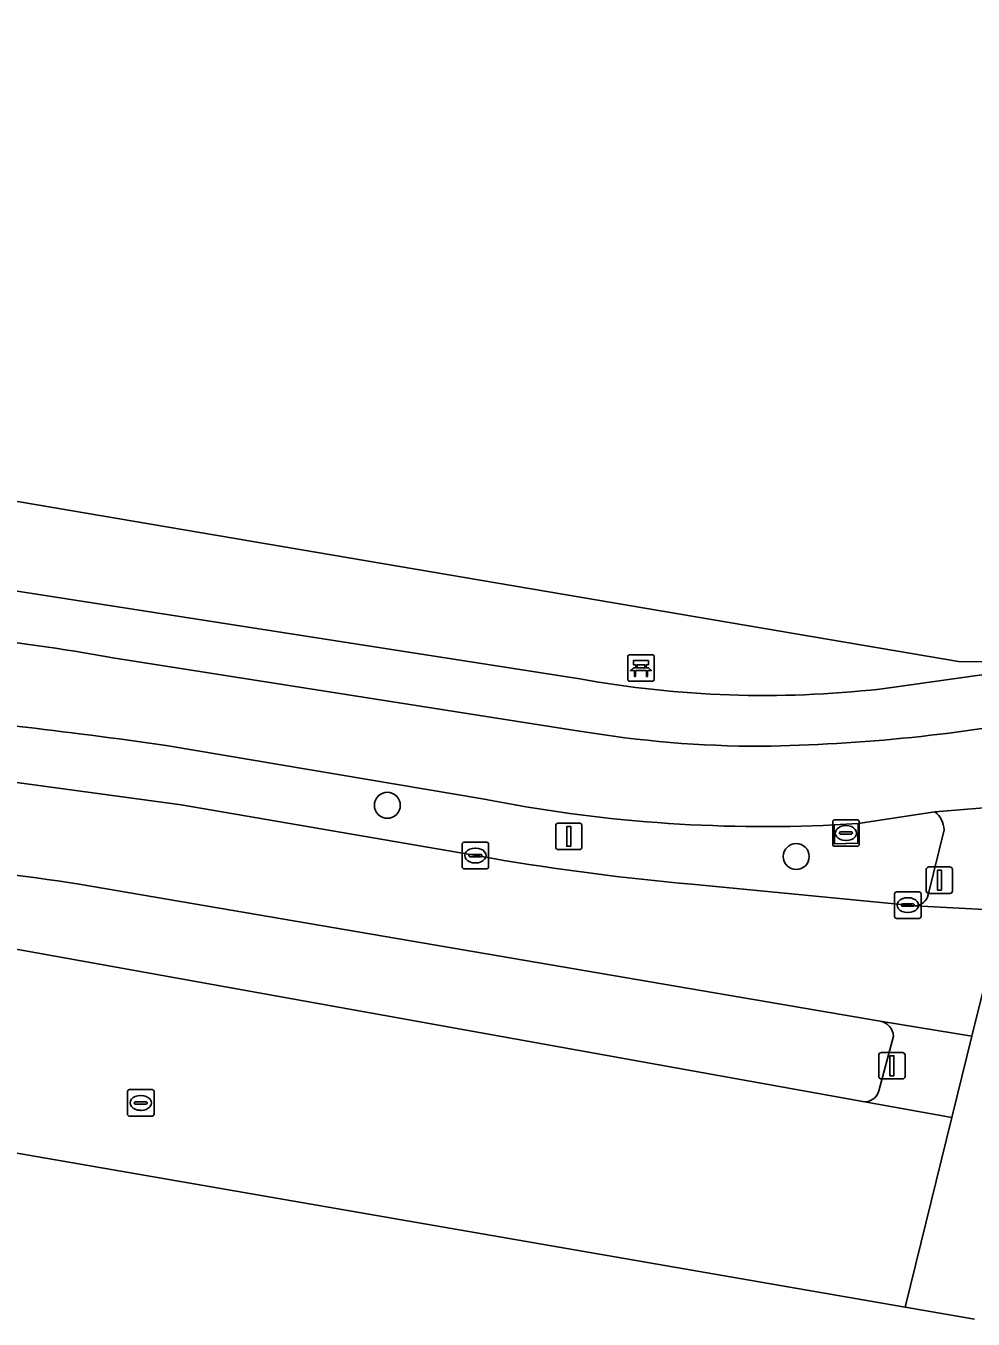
# Model space of a CAD drawing. Extents: x 161258 to 161838, y 380833 to 381727.
# Drawn here: x 161637.86 to 161673.57, y 380835.81 to 380884.54 of the extents above; entities that cross this region are included whole.
import ezdxf

# ---------------------------------------------------------------- set-up
doc = ezdxf.new("R2010")
doc.units = 0
for name, color, linetype in [('IMGEO_Bank', 7, 'Continuous'), ('IMGEO_Berm_groen', 7, 'Continuous'), ('IMGEO_Boom', 7, 'Continuous'), ('IMGEO_Erf', 7, 'Continuous'), ('IMGEO_Fietspad_gesloten', 7, 'Continuous'), ('IMGEO_Groenvoorziening', 7, 'Continuous'), ('IMGEO_Kolk', 7, 'Continuous'), ('IMGEO_Lichtmast', 7, 'Continuous'), ('IMGEO_Rijbaan_lokaal_gesloten', 7, 'Continuous'), ('IMGEO_Rioolput', 7, 'Continuous'), ('IMGEO_Verkeersregelinstallatiepaal', 7, 'Continuous'), ('IMGEO_Voetpad_open', 7, 'Continuous')]:
    doc.layers.add(name, color=color, linetype=linetype)

msp = doc.modelspace()

# ---------------------------------------------------------------- linework, layer by layer
at = {"layer": 'IMGEO_Bank'}
for p, q in [((161660.547, 380859.925), (161660.547, 380860.766)), ((161660.547, 380860.766), (161660.547, 380859.925)), ((161660.622, 380860.85), (161661.463, 380860.85)), ((161661.463, 380860.85), (161660.622, 380860.85)), ((161661.547, 380860.775), (161661.547, 380859.934)), ((161661.547, 380859.934), (161661.547, 380860.775)), ((161661.244, 380860.248), (161660.851, 380860.248)), ((161660.856, 380860.356), (161660.856, 380860.462)), ((161660.9, 380860.462), (161660.9, 380860.356)), ((161661.188, 380860.468), (161660.906, 380860.468)), ((161660.906, 380860.35), (161661.188, 380860.35)), ((161661.194, 380860.356), (161661.194, 380860.462)), ((161661.238, 380860.462), (161661.238, 380860.356)), ((161661.472, 380859.85), (161660.631, 380859.85)), ((161660.631, 380859.85), (161661.472, 380859.85))]:
    msp.add_line(p, q, dxfattribs=at)
for points in [[(161660.794, 380860.248), (161660.652, 380860.248), (161660.764, 380860.35), (161660.85, 380860.35)], [(161660.85, 380860.468), (161660.764, 380860.468), (161660.764, 380860.629), (161661.327, 380860.629), (161661.327, 380860.468), (161661.244, 380860.468)], [(161660.844, 380860.241), (161660.844, 380860.034), (161660.801, 380860.034), (161660.801, 380860.241)], [(161661.244, 380860.35), (161661.327, 380860.35), (161661.439, 380860.248), (161661.3, 380860.248)], [(161661.294, 380860.241), (161661.294, 380860.034), (161661.25, 380860.034), (161661.25, 380860.241)]]:
    msp.add_lwpolyline(points, dxfattribs=at)
for centre, radius, start, end in [((161660.625, 380860.772), 0.0779, 92.4484, 184.2845), ((161660.625, 380860.772), 0.0779, 92.4484, 184.2845), ((161661.469, 380860.772), 0.0779, 2.4484, 94.2845), ((161661.469, 380860.772), 0.0779, 2.4484, 94.2845), ((161660.794, 380860.241), 0.00671, 2.8957, 87.1043), ((161660.851, 380860.241), 0.00671, 92.8957, 177.1043), ((161660.849, 380860.461), 0.00671, 2.8957, 87.1043), ((161660.849, 380860.357), 0.00671, 272.8957, 357.1043), ((161660.906, 380860.461), 0.00671, 92.8957, 177.1043), ((161660.906, 380860.357), 0.00671, 182.8957, 267.1043), ((161661.188, 380860.461), 0.00671, 2.8957, 87.1043), ((161661.188, 380860.357), 0.00671, 272.8957, 357.1043), ((161661.245, 380860.461), 0.00671, 92.8957, 177.1043), ((161661.245, 380860.357), 0.00671, 182.8957, 267.1043), ((161661.243, 380860.241), 0.00671, 2.8957, 87.1043), ((161661.3, 380860.241), 0.00671, 92.8957, 177.1043), ((161660.625, 380859.928), 0.0779, 182.4484, 274.2845), ((161660.625, 380859.928), 0.0779, 182.4484, 274.2845), ((161661.469, 380859.928), 0.0779, 272.4484, 4.2845), ((161661.469, 380859.928), 0.0779, 272.4484, 4.2845)]:
    msp.add_arc(centre, radius, start, end, dxfattribs=at)
at = {"layer": 'IMGEO_Berm_groen'}
for points in [[(161655.072, 380855.418), (161643.144, 380857.432)], [(161636.573, 380856.161), (161643.714, 380855.189), (161655.41, 380853.178)], [(161672.13, 380854.932), (161669.235, 380854.486), (161669.219, 380853.752), (161668.338, 380853.726), (161668.333, 380854.435)], [(161671.873, 380851.8), (161672.473, 380854.255)], [(161670.068, 380847.039), (161639.873, 380852.203)], [(161662.963, 380852.201), (161671.385, 380851.386)], [(161632.246, 380850.701), (161669.405, 380844.009)], [(161670.01, 380844.418), (161670.561, 380846.475)]]:
    msp.add_lwpolyline(points, dxfattribs=at)
for centre, radius, start, end in [((161613.935, 380652.238), 207.263, 81.89848, 85.05165), ((161665.716, 380909.072), 54.7, 258.7791, 272.7421), ((161671.546, 380854.211), 0.928, 2.7212, 51.0166), ((161624.78, 380753.533), 99.818, 81.30315, 88.77835), ((161671.404, 380947.144), 95.318, 260.33998, 264.91916), ((161671.338, 380851.936), 0.552, 274.8909, 345.729), ((161669.96, 380846.447), 0.602, 2.6674, 79.6468), ((161669.481, 380844.548), 0.545, 261.9737, 346.1463)]:
    msp.add_arc(centre, radius, start, end, dxfattribs=at)
at = {"layer": 'IMGEO_Boom'}
for centre in [(161651.486, 380855.175), (161666.9, 380853.244)]:
    msp.add_circle(centre, 0.489, dxfattribs=at)
at = {"layer": 'IMGEO_Erf'}
msp.add_lwpolyline([(161531.988, 380884.543), (161635.09, 380867.033), (161673.093, 380860.579), (161674.901, 380860.592), (161676.392, 380860.445)], dxfattribs=at)
at = {"layer": 'IMGEO_Fietspad_gesloten'}
for points in [[(161658.728, 380857.973), (161641.144, 380860.733)], [(161643.144, 380857.432), (161655.072, 380855.418)], [(161668.333, 380854.435), (161669.235, 380854.486), (161672.13, 380854.932), (161675.682, 380855.216), (161674.695, 380851.212), (161673.518, 380846.482), (161672.763, 380843.412), (161671.007, 380836.266), (161673.618, 380835.814)]]:
    msp.add_lwpolyline(points, dxfattribs=at)
for centre, radius, start, end in [((161627.454, 380784.473), 77.479, 79.82246, 88.4835), ((161613.935, 380652.238), 207.263, 81.89848, 85.05165), ((161664.656, 380921.33), 63.937, 270.8407, 281.01492), ((161665.558, 380898.396), 40.996, 260.4091, 270.0498), ((161665.716, 380909.072), 54.7, 258.7791, 272.7421)]:
    msp.add_arc(centre, radius, start, end, dxfattribs=at)
at = {"layer": 'IMGEO_Groenvoorziening'}
for points in [[(161670.049, 380859.556), (161676.392, 380860.445), (161674.901, 380860.592), (161673.093, 380860.579), (161635.09, 380867.033)], [(161637.86, 380863.192), (161658.74, 380859.935)]]:
    msp.add_lwpolyline(points, dxfattribs=at)
for centre, radius, start, end in [((161628.768, 380798.522), 65.306, 81.99691, 86.68855), ((161665.693, 380898.485), 39.172, 259.7763, 276.3848)]:
    msp.add_arc(centre, radius, start, end, dxfattribs=at)
at = {"layer": 'IMGEO_Kolk'}
for p, q in [((161668.273, 380853.703), (161668.273, 380854.555)), ((161668.348, 380854.629), (161669.2, 380854.629)), ((161668.761, 380854.409), (161668.786, 380854.409)), ((161669.274, 380854.555), (161669.274, 380853.703)), ((161668.532, 380854.123), (161668.532, 380854.135)), ((161668.97, 380854.086), (161668.572, 380854.086)), ((161668.575, 380854.172), (161668.973, 380854.172)), ((161668.784, 380853.849), (161668.759, 380853.849)), ((161669.016, 380854.135), (161669.016, 380854.123)), ((161654.304, 380852.856), (161654.304, 380853.708)), ((161654.379, 380853.782), (161655.231, 380853.782)), ((161654.606, 380853.325), (161655.004, 380853.325)), ((161654.792, 380853.562), (161654.817, 380853.562)), ((161655.305, 380853.708), (161655.305, 380852.856)), ((161669.2, 380853.629), (161668.348, 380853.629)), ((161654.563, 380853.276), (161654.563, 380853.288)), ((161655.001, 380853.239), (161654.603, 380853.239)), ((161654.815, 380853.002), (161654.79, 380853.002)), ((161655.047, 380853.288), (161655.047, 380853.276)), ((161655.231, 380852.782), (161654.379, 380852.782)), ((161670.678, 380851.913), (161671.53, 380851.913)), ((161670.603, 380850.987), (161670.603, 380851.839)), ((161670.862, 380851.407), (161670.862, 380851.419)), ((161670.905, 380851.456), (161671.303, 380851.456)), ((161671.091, 380851.693), (161671.116, 380851.693)), ((161671.346, 380851.419), (161671.346, 380851.407)), ((161671.604, 380851.839), (161671.604, 380850.987)), ((161671.53, 380850.913), (161670.678, 380850.913)), ((161671.3, 380851.37), (161670.902, 380851.37)), ((161671.114, 380851.133), (161671.089, 380851.133))]:
    msp.add_line(p, q, dxfattribs=at)
for points in [[(161668.273, 380853.703), (161668.273, 380854.555)], [(161668.348, 380854.629), (161669.2, 380854.629)], [(161669.274, 380854.555), (161669.274, 380853.703)], [(161654.304, 380852.856), (161654.304, 380853.708)], [(161654.379, 380853.782), (161655.231, 380853.782)], [(161655.305, 380853.708), (161655.305, 380852.856)], [(161669.2, 380853.629), (161668.348, 380853.629)], [(161655.231, 380852.782), (161654.379, 380852.782)], [(161670.678, 380851.913), (161671.53, 380851.913)], [(161670.603, 380850.987), (161670.603, 380851.839)], [(161671.604, 380851.839), (161671.604, 380850.987)], [(161671.53, 380850.913), (161670.678, 380850.913)]]:
    msp.add_lwpolyline(points, dxfattribs=at)
for centre, radius, start, end in [((161668.35, 380854.553), 0.0765, 91.552, 178.448), ((161668.35, 380854.553), 0.0765, 91.552, 178.448), ((161669.198, 380854.553), 0.0765, 1.552, 88.448), ((161669.198, 380854.553), 0.0765, 1.552, 88.448), ((161668.572, 380854.132), 0.0403, 85.8775, 175.7526), ((161668.569, 380854.122), 0.0366, 178.938, 274.7102), ((161668.973, 380854.129), 0.043, 264.8664, 352.4533), ((161668.977, 380854.134), 0.0386, 1.7309, 96.639), ((161654.381, 380853.706), 0.0765, 91.552, 178.448), ((161654.381, 380853.706), 0.0765, 91.552, 178.448), ((161654.603, 380853.285), 0.0403, 85.8775, 175.7526), ((161655.008, 380853.287), 0.0386, 1.7309, 96.639), ((161655.229, 380853.706), 0.0765, 1.552, 88.448), ((161655.229, 380853.706), 0.0765, 1.552, 88.448), ((161668.35, 380853.705), 0.0765, 181.552, 268.448), ((161668.35, 380853.705), 0.0765, 181.552, 268.448), ((161669.198, 380853.705), 0.0765, 271.552, 358.448), ((161669.198, 380853.705), 0.0765, 271.552, 358.448), ((161654.381, 380852.858), 0.0765, 181.552, 268.448), ((161654.381, 380852.858), 0.0765, 181.552, 268.448), ((161654.6, 380853.275), 0.0366, 178.938, 274.7102), ((161655.004, 380853.282), 0.043, 264.8664, 352.4533), ((161655.229, 380852.858), 0.0765, 271.552, 358.448), ((161655.229, 380852.858), 0.0765, 271.552, 358.448), ((161670.68, 380851.837), 0.0765, 91.552, 178.448), ((161670.68, 380851.837), 0.0765, 91.552, 178.448), ((161671.528, 380851.837), 0.0765, 1.552, 88.448), ((161671.528, 380851.837), 0.0765, 1.552, 88.448), ((161670.902, 380851.416), 0.0403, 85.8775, 175.7526), ((161670.899, 380851.406), 0.0366, 178.938, 274.7102), ((161671.303, 380851.413), 0.043, 264.8664, 352.4533), ((161671.307, 380851.418), 0.0386, 1.7309, 96.639), ((161670.68, 380850.989), 0.0765, 181.552, 268.448), ((161670.68, 380850.989), 0.0765, 181.552, 268.448), ((161671.528, 380850.989), 0.0765, 271.552, 358.448), ((161671.528, 380850.989), 0.0765, 271.552, 358.448)]:
    msp.add_arc(centre, radius, start, end, dxfattribs=at)
for centre, major_axis, ratio, start_param, end_param in [((161668.76, 380854.129), (-0.387, 0.002), 0.722429, 4.712389, 7.853982), ((161668.785, 380854.129), (-0.39, 0.002), 0.717154, 1.570796, 4.712389), ((161654.791, 380853.282), (-0.387, 0.002), 0.722429, 4.712389, 7.853982), ((161654.816, 380853.282), (-0.39, 0.002), 0.717154, 1.570796, 4.712389), ((161671.09, 380851.413), (-0.387, 0.002), 0.722429, 4.712389, 7.853982), ((161671.115, 380851.413), (-0.39, 0.002), 0.717154, 1.570796, 4.712389)]:
    msp.add_ellipse(centre, major_axis=major_axis, ratio=ratio, start_param=start_param, end_param=end_param, dxfattribs=at)
at = {"layer": 'IMGEO_Lichtmast'}
for p, q in [((161657.832, 380853.605), (161657.832, 380854.405)), ((161657.832, 380854.405), (161657.832, 380853.605)), ((161657.932, 380854.505), (161658.722, 380854.505)), ((161658.722, 380854.505), (161657.932, 380854.505)), ((161658.822, 380854.405), (161658.822, 380853.605)), ((161658.822, 380853.605), (161658.822, 380854.405)), ((161658.722, 380853.505), (161657.932, 380853.505)), ((161657.932, 380853.505), (161658.722, 380853.505))]:
    msp.add_line(p, q, dxfattribs=at)
msp.add_lwpolyline([(161658.252, 380854.38), (161658.402, 380854.38), (161658.402, 380853.63), (161658.252, 380853.63), (161658.252, 380854.38)], dxfattribs=at)
for centre, start, end in [((161657.932, 380854.405), 90, 180), ((161657.932, 380854.405), 90, 180), ((161658.722, 380854.405), 0, 90), ((161658.722, 380854.405), 360, 90), ((161657.932, 380853.605), 180, 270), ((161657.932, 380853.605), 180, 270), ((161658.722, 380853.605), 270, 0), ((161658.722, 380853.605), 270, 0)]:
    msp.add_arc(centre, 0.1, start, end, dxfattribs=at)
at = {"layer": 'IMGEO_Rijbaan_lokaal_gesloten'}
for points in [[(161425.545, 380880.22), (161425.249, 380877.856), (161486.178, 380867.934), (161612.444, 380846.415), (161671.007, 380836.266)], [(161655.41, 380853.178), (161643.714, 380855.189), (161636.573, 380856.161)], [(161639.873, 380852.203), (161670.068, 380847.039), (161673.518, 380846.482), (161674.695, 380851.212), (161671.385, 380851.386), (161662.963, 380852.201)], [(161671.007, 380836.266), (161672.763, 380843.412), (161669.405, 380844.009), (161632.246, 380850.701)]]:
    msp.add_lwpolyline(points, dxfattribs=at)
for centre, radius, start, end in [((161624.78, 380753.533), 99.818, 81.30315, 88.77835), ((161671.404, 380947.144), 95.318, 260.33998, 264.91916)]:
    msp.add_arc(centre, radius, start, end, dxfattribs=at)
at = {"layer": 'IMGEO_Rioolput'}
for p, q in [((161641.69, 380843.535), (161641.69, 380844.387)), ((161641.765, 380844.461), (161642.617, 380844.461)), ((161642.178, 380844.241), (161642.203, 380844.241)), ((161642.691, 380844.387), (161642.691, 380843.535)), ((161641.949, 380843.955), (161641.949, 380843.967)), ((161642.387, 380843.918), (161641.989, 380843.918)), ((161641.992, 380844.004), (161642.39, 380844.004)), ((161642.201, 380843.681), (161642.176, 380843.681)), ((161642.433, 380843.967), (161642.433, 380843.955)), ((161642.617, 380843.461), (161641.765, 380843.461))]:
    msp.add_line(p, q, dxfattribs=at)
for points in [[(161641.69, 380843.535), (161641.69, 380844.387)], [(161641.765, 380844.461), (161642.617, 380844.461)], [(161642.691, 380844.387), (161642.691, 380843.535)], [(161642.617, 380843.461), (161641.765, 380843.461)]]:
    msp.add_lwpolyline(points, dxfattribs=at)
for centre, radius, start, end in [((161641.767, 380844.385), 0.0765, 91.552, 178.448), ((161641.767, 380844.385), 0.0765, 91.552, 178.448), ((161642.615, 380844.385), 0.0765, 1.552, 88.448), ((161642.615, 380844.385), 0.0765, 1.552, 88.448), ((161641.989, 380843.964), 0.0403, 85.8775, 175.7526), ((161641.986, 380843.954), 0.0366, 178.938, 274.7102), ((161642.39, 380843.961), 0.043, 264.8664, 352.4533), ((161642.394, 380843.966), 0.0386, 1.7309, 96.639), ((161641.767, 380843.537), 0.0765, 181.552, 268.448), ((161641.767, 380843.537), 0.0765, 181.552, 268.448), ((161642.615, 380843.537), 0.0765, 271.552, 358.448), ((161642.615, 380843.537), 0.0765, 271.552, 358.448)]:
    msp.add_arc(centre, radius, start, end, dxfattribs=at)
for centre, major_axis, ratio, start_param, end_param in [((161642.177, 380843.961), (-0.387, 0.002), 0.722429, 4.712389, 7.853982), ((161642.202, 380843.961), (-0.39, 0.002), 0.717154, 1.570796, 4.712389)]:
    msp.add_ellipse(centre, major_axis=major_axis, ratio=ratio, start_param=start_param, end_param=end_param, dxfattribs=at)
at = {"layer": 'IMGEO_Verkeersregelinstallatiepaal'}
for p, q in [((161671.9, 380852.853), (161672.69, 380852.853)), ((161672.69, 380852.853), (161671.9, 380852.853)), ((161671.8, 380851.953), (161671.8, 380852.753)), ((161671.8, 380852.753), (161671.8, 380851.953)), ((161672.79, 380852.753), (161672.79, 380851.953)), ((161672.79, 380851.953), (161672.79, 380852.753)), ((161672.69, 380851.853), (161671.9, 380851.853)), ((161671.9, 380851.853), (161672.69, 380851.853)), ((161670.011, 380844.962), (161670.011, 380845.762)), ((161670.011, 380845.762), (161670.011, 380844.962)), ((161670.111, 380845.862), (161670.901, 380845.862)), ((161670.901, 380845.862), (161670.111, 380845.862)), ((161671.001, 380845.762), (161671.001, 380844.962)), ((161671.001, 380844.962), (161671.001, 380845.762)), ((161670.901, 380844.862), (161670.111, 380844.862)), ((161670.111, 380844.862), (161670.901, 380844.862))]:
    msp.add_line(p, q, dxfattribs=at)
for points in [[(161672.22, 380852.728), (161672.37, 380852.728), (161672.37, 380851.978), (161672.22, 380851.978), (161672.22, 380852.728)], [(161670.431, 380845.737), (161670.581, 380845.737), (161670.581, 380844.987), (161670.431, 380844.987), (161670.431, 380845.737)]]:
    msp.add_lwpolyline(points, dxfattribs=at)
for centre, start, end in [((161671.9, 380852.753), 90, 180), ((161671.9, 380852.753), 90, 180), ((161672.69, 380852.753), 0, 90), ((161672.69, 380852.753), 360, 90), ((161671.9, 380851.953), 180, 270), ((161671.9, 380851.953), 180, 270), ((161672.69, 380851.953), 270, 0), ((161672.69, 380851.953), 270, 0), ((161670.111, 380845.762), 90, 180), ((161670.111, 380845.762), 90, 180), ((161670.901, 380845.762), 0, 90), ((161670.901, 380845.762), 360, 90), ((161670.111, 380844.962), 180, 270), ((161670.111, 380844.962), 180, 270), ((161670.901, 380844.962), 270, 0), ((161670.901, 380844.962), 270, 0)]:
    msp.add_arc(centre, 0.1, start, end, dxfattribs=at)
at = {"layer": 'IMGEO_Voetpad_open'}
for points in [[(161658.74, 380859.935), (161637.86, 380863.192)], [(161641.144, 380860.733), (161658.728, 380857.973)], [(161676.392, 380860.445), (161670.049, 380859.556)], [(161671.385, 380851.386), (161674.695, 380851.212), (161675.682, 380855.216), (161672.13, 380854.932)], [(161672.473, 380854.255), (161671.873, 380851.8)], [(161669.405, 380844.009), (161672.763, 380843.412), (161673.518, 380846.482), (161670.068, 380847.039)], [(161670.561, 380846.475), (161670.01, 380844.418)]]:
    msp.add_lwpolyline(points, dxfattribs=at)
msp.add_lwpolyline([(161668.333, 380854.435), (161668.338, 380853.726), (161669.219, 380853.752), (161669.235, 380854.486)], close=True, dxfattribs=at)
for centre, radius, start, end in [((161628.768, 380798.522), 65.306, 81.99691, 86.68855), ((161627.454, 380784.473), 77.479, 79.82246, 88.4835), ((161665.693, 380898.485), 39.172, 259.7763, 276.3848), ((161664.656, 380921.33), 63.937, 270.8407, 281.01492), ((161665.558, 380898.396), 40.996, 260.4091, 270.0498), ((161671.546, 380854.211), 0.928, 2.7212, 51.0166), ((161671.338, 380851.936), 0.552, 274.8909, 345.729), ((161669.96, 380846.447), 0.602, 2.6674, 79.6468), ((161669.481, 380844.548), 0.545, 261.9737, 346.1463)]:
    msp.add_arc(centre, radius, start, end, dxfattribs=at)

doc.saveas('drawing.dxf')
